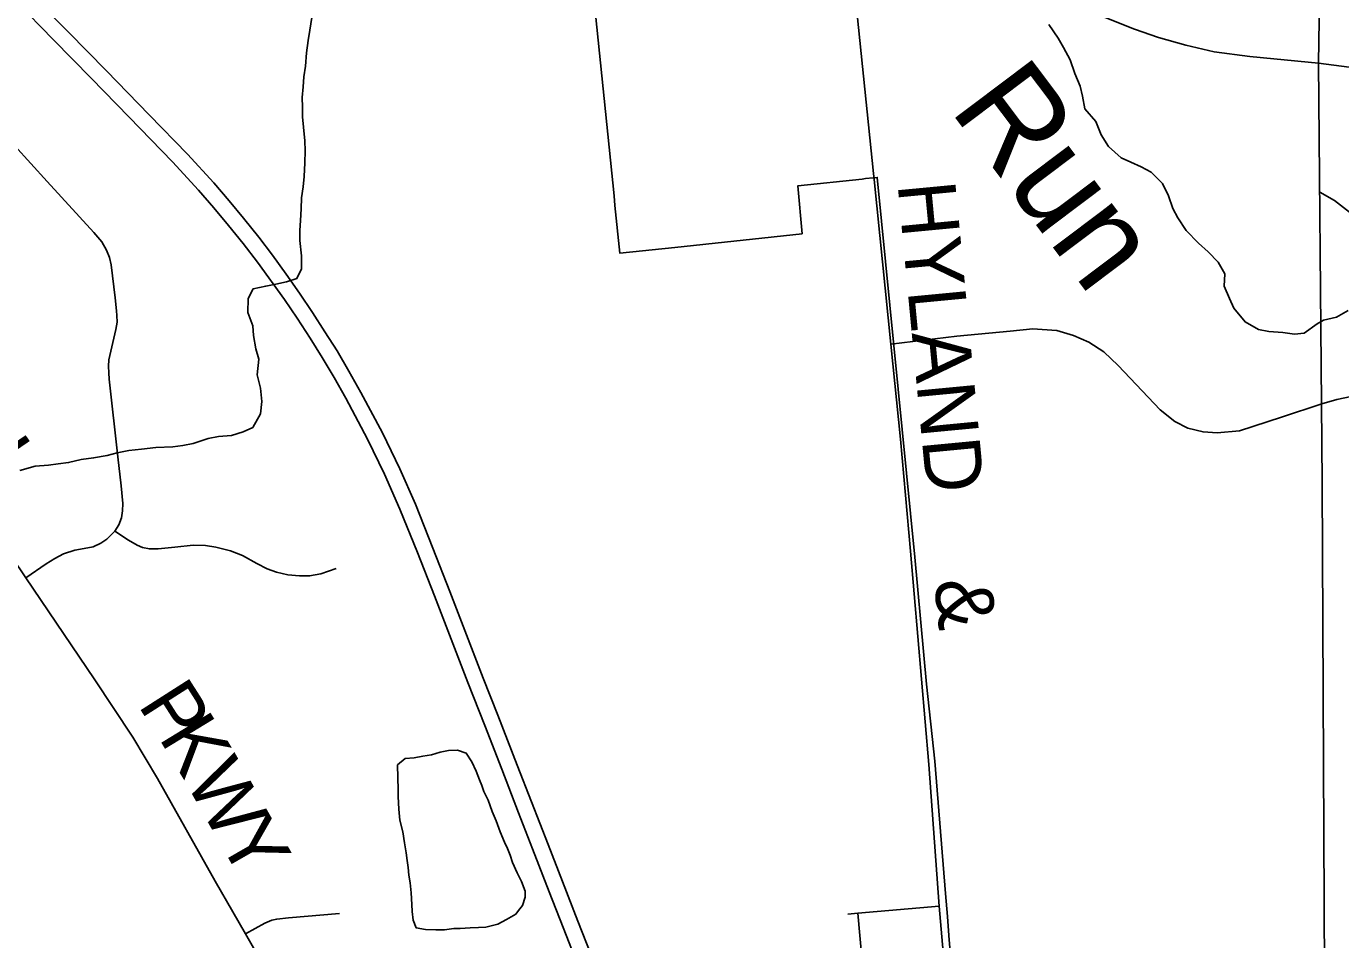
# Model space of a CAD drawing. Extents: x 114604 to 551442, y 316898 to 567001.
# Drawn here: x 151606 to 158450, y 443893 to 448649 of the extents above; entities that cross this region are included whole.
import ezdxf

# ---------------------------------------------------------------- set-up
doc = ezdxf.new("R2010")
doc.units = 0
for name, color, linetype in [('GE_P_Alignment_1000_Cardinal_Points', 7, 'Continuous'), ('GE_P_Alignment_1000_Stations', 7, 'Continuous'), ('GE_P_Alignment_100_Cardinal_Points', 7, 'Continuous'), ('GE_P_Alignment_100_Stations', 7, 'Continuous'), ('GE_P_Alignment_500_Bearings', 7, 'Continuous'), ('GE_P_Alignment_500_Distances', 7, 'Continuous'), ('MT_X_Edge_Line', 7, 'Continuous'), ('PM_P_Cells', 7, 'Continuous'), ('PM_P_CL_Double_Solid', 7, 'Continuous'), ('PM_P_Stop_Line', 7, 'Continuous'), ('RS_Raster1', 7, 'Continuous')]:
    doc.layers.add(name, color=color, linetype=linetype)

msp = doc.modelspace()

# ---------------------------------------------------------------- linework, layer by layer
at = {"layer": 'GE_P_Alignment_1000_Cardinal_Points'}
for points in [[(151545, 448028), (151715, 447840.8), (151958.2, 447574.7), (151998.7, 447527.3), (152024.5, 447484.1), (152039.9, 447444.5), (152048.7, 447406.8), (152068.3, 447234.5), (152076.4, 447168), (152078, 447143), (152078.7, 447109), (152071.9, 447071.2), (152036.6, 446912.2), (152034.1, 446878.7), (152035.2, 446845.6), (152037.8, 446811.2), (152083.7, 446407.2), (152100.9, 446255.7), (152108.1, 446165.1), (152107.5, 446125.4), (152101.1, 446090), (152087.7, 446053.5), (152067.7, 446019.8), (152025.8, 445979.3), (151994.8, 445958.6), (151954, 445938.5), (151906.9, 445929.7), (151858.4, 445921.1), (151800.7, 445901.7), (151755.2, 445878.3), (151709.3, 445850.8), (151603.4, 445777)], [(152067.7, 446019.8), (152139, 445973.2), (152182.9, 445947.5), (152211.3, 445935.4), (152247.3, 445928.1), (152293.6, 445927.5), (152379.4, 445937.5), (152474.8, 445946.7), (152539, 445946.2), (152592.9, 445937.2), (152669.6, 445917.9), (152732.1, 445893.8), (152807, 445851.8), (152861, 445824.8), (152908.4, 445807.2), (152968, 445792.5), (153029.4, 445788.2), (153081.4, 445787.7), (153139.9, 445797.5), (153219.8, 445825.1)], [(152747.1, 443923.9), (152847.8, 443979.9), (152884.4, 443995.6), (152910.4, 444000.5), (152970.8, 444007.7), (153237.2, 444029.3)], [(155884.4, 444025.6), (155935.9, 444030.7), (156358.4, 444067.9)], [(156007.1, 443249.6), (155967.6, 443682.5), (155935.9, 444030.7)]]:
    msp.add_lwpolyline(points, dxfattribs=at)
at = {"layer": 'GE_P_Alignment_1000_Stations'}
for points in [[(151626.6, 448821.5), (151824.6, 448619.7), (152023.8, 448417.2), (152246.3, 448187.8), (152445.2, 447983.7), (152581.9, 447833.5), (152661.7, 447741.1), (152737.4, 447649.3), (152816.2, 447551.5), (152887.6, 447457), (152960, 447358.8), (153029.3, 447259.5), (153096.7, 447159.2), (153161.2, 447058.3), (153224.5, 446958.7), (153286.4, 446853), (153348.6, 446742.1), (153460.2, 446533), (153550.9, 446344.2), (153632.1, 446160.5), (153723, 445932.5), (153810.8, 445706.6), (153898, 445480), (153985.8, 445254.4), (154061.3, 445061.9), (154162.6, 444802.2), (154236.6, 444611), (154323.8, 444388.5), (154397.9, 444196.6), (154478.7, 443989.7), (154545, 443818.3)], [(151551.1, 448779.4), (151747.6, 448579.3), (151944.5, 448378.5), (152142.4, 448175.3), (152367.3, 447942.6), (152502.6, 447795.1), (152583.4, 447703.4), (152659.8, 447611.9), (152734.9, 447518.1), (152809.3, 447421.3), (152950.3, 447226.5), (153016.3, 447129.6), (153083.7, 447024.9), (153146.9, 446925.3), (153208.9, 446819.6), (153270.5, 446712.1), (153382.6, 446499.6), (153471.5, 446316.9), (153551.6, 446135.2), (153643.2, 445909.3), (153730.7, 445683.8), (153818.2, 445457.8), (153905.1, 445232.9), (153993.6, 445007.7), (154081.4, 444781.1), (154169.6, 444553.8), (154242.3, 444366.3), (154329.2, 444143.1), (154401.2, 443956.3), (154475.6, 443765.7)]]:
    msp.add_lwpolyline(points, dxfattribs=at)
at = {"layer": 'GE_P_Alignment_100_Cardinal_Points'}
for points in [[(158340.8, 447785.8), (158416.9, 447741.6), (158480.6, 447693.6), (158581.8, 447612.3), (158645.4, 447575.5), (158705.2, 447557.3), (158798.5, 447539.3), (158891.6, 447547.4), (158984.6, 447574.2), (159062.5, 447630.7)], [(156107.2, 446994.6), (156450.5, 447036.1), (156728, 447061.5), (156847.2, 447074.1), (156896.1, 447070.6), (156972.4, 447065.3), (157058.6, 447038.5), (157139, 447003.9), (157215.7, 446953.6), (157290.5, 446883.7), (157509.2, 446652.6), (157585.9, 446590.6), (157654.6, 446555.9), (157733, 446536.9), (157807.3, 446531.5), (157922.6, 446542.2), (158141.1, 446614.1), (158350.7, 446683.1)], [(158350.7, 446683.1), (158429.1, 446705.7), (158504.5, 446722)]]:
    msp.add_lwpolyline(points, dxfattribs=at)
at = {"layer": 'GE_P_Alignment_100_Stations'}
msp.add_lwpolyline([(156615.5, 441406.8), (156410, 443914.1), (156401.9, 444013.8), (156392.2, 444133.4), (156336.2, 444821.9), (156293.7, 445223.6), (156233.2, 445885.7), (156036.8, 447862.6), (156015.4, 447860.1), (155975.9, 447855.9), (155958, 447854), (155622.8, 447818), (155645.8, 447569.1), (154982.6, 447498), (154696.6, 447467.3), (154671.3, 447715.9), (154666.2, 447765.6), (154448.9, 449896.8)], dxfattribs=at)
at = {"layer": 'GE_P_Alignment_500_Bearings'}
for points in [[(152681.5, 444038.2), (152589.8, 444198.1), (152289.9, 444732.1), (152160.3, 444946.9), (151959.9, 445251.9), (151603.4, 445777), (151385.5, 446100.1), (151149.6, 446450.3), (150789.5, 446979.2), (150737.3, 447049.6), (150662.4, 447127.6), (150590.4, 447215.6), (149883, 447972.1), (149634.7, 448238.4), (147817.3, 450210.7), (146642.8, 451480.4), (145685.7, 452514.3)], [(156020.2, 447851.9), (156017, 447883.5), (155882, 449201.4)], [(155882, 449201.4), (156350.2, 449028.9), (156806.4, 448865.7), (157040.9, 448768.9), (157223.2, 448694.6), (157376.2, 448634.6), (157501.4, 448590.4), (157643.9, 448551.2), (157790.5, 448516.9), (157975.9, 448491.9), (158280, 448463), (158334.8, 448456.6)], [(158334.8, 448456.6), (158826.2, 448393), (159299.2, 448336.5), (159586, 448302.3), (160603.5, 448171), (160891.2, 448135.6), (161500.4, 448042.2)], [(156426.2, 443290.8), (156358.4, 444067.9), (156305.2, 444805.4), (156209.1, 445916.9), (156157.8, 446500.2), (156107.2, 446994.6), (156020.2, 447851.9)], [(153704.1, 442241.9), (153701.4, 442246.3), (153280.2, 442993.5), (152747.1, 443923.9), (152681.5, 444038.2)]]:
    msp.add_lwpolyline(points, dxfattribs=at)
at = {"layer": 'GE_P_Alignment_500_Distances'}
for points in [[(158404.1, 452870.8), (158333.6, 448459.5), (158349.6, 446685.9), (158353.3, 446271.9), (158383.8, 439701), (158384, 439649.9), (157544.7, 439673.3), (156714.8, 439694.2), (156141.6, 439709.5), (156052.6, 439711.8), (155550.4, 439725.3), (152473.5, 439858.4), (151137.9, 439881.9), (148176.9, 439982.7), (147260.1, 440013.6), (140707.4, 440166.3)], [(147386.3, 428151.2), (148147.7, 439229.9), (148176.9, 439982.7), (151137.9, 439881.9), (152473.5, 439858.4), (155550.4, 439725.3), (156052.6, 439711.8), (156141.6, 439709.5), (156714.8, 439694.2), (157544.7, 439673.3), (158384, 439649.9), (158383.8, 439701), (158353.3, 446271.9), (158349.6, 446685.9), (158333.6, 448459.5), (158404.1, 452870.8)]]:
    msp.add_lwpolyline(points, dxfattribs=at)
at = {"layer": 'MT_X_Edge_Line'}
for points in [[(154169.1, 444044.7), (154190.2, 444071), (154203.8, 444115.3), (154203.6, 444145.4), (154185.1, 444195.4), (154162.7, 444241.3), (154138.2, 444295.3), (154125.9, 444333.3), (154111.6, 444367.3), (154095.3, 444401.2), (154072.8, 444455.2), (154052.3, 444511.2), (154031.8, 444561.2), (154011.3, 444619.2), (153988.9, 444665.1), (153978.6, 444695.1), (153966.4, 444725.1), (153947.9, 444771.1), (153925.5, 444819.1), (153897.1, 444865), (153850.9, 444880.6), (153804.9, 444878.2), (153761, 444869.8), (153715.1, 444855.4), (153671.1, 444849), (153625.1, 444840.6), (153579.1, 444836.2), (153539.4, 444803.7)], [(153539.4, 444803.7), (153540, 444735.5), (153542.5, 444675.4), (153542.8, 444639.3), (153545.4, 444573.1), (153551.9, 444515), (153566.5, 444454.9), (153575, 444396.8), (153583.4, 444344.7), (153589.8, 444304.7), (153594.1, 444268.6), (153598.5, 444228.5), (153604.8, 444188.4), (153609.3, 444136.3), (153613.8, 444076.2), (153616.1, 444040.1), (153620.5, 443994), (153636.9, 443954), (153685, 443946.4), (153739, 443944.8), (153783.1, 443945.2), (153833, 443951.6), (153865.1, 443951.9), (153917.1, 443954.4), (153961.1, 443956.7), (153999.1, 443959.1), (154061, 443973.6), (154106.8, 443998.1), (154154.6, 444026.6), (154169.1, 444044.7)]]:
    msp.add_lwpolyline(points, dxfattribs=at)
at = {"layer": 'PM_P_Cells'}
for points in [[(153092.4, 448695.1), (153082.7, 448628.9), (153073, 448574.7), (153065.3, 448510.5), (153059.7, 448442.3), (153051.9, 448386.1), (153048.2, 448334), (153042.5, 448277.8), (153044.8, 448227.7), (153045, 448177.6), (153049.3, 448123.5), (153055.7, 448053.3), (153058, 448001.2), (153056.3, 447939), (153052.7, 447866.8), (153047, 447812.7), (153039.3, 447756.5), (153037.6, 447698.4), (153033.9, 447638.2), (153030.2, 447586.1), (153030.4, 447533.9), (153038.9, 447453.8), (153039.2, 447385.6), (153015.5, 447335.3), (152961.5, 447319), (152905.4, 447306.8), (152853.4, 447296.5), (152787.3, 447282.1), (152761.6, 447231.9), (152759.9, 447159.7), (152786.4, 447089.6), (152788.6, 447039.5), (152801, 446969.4), (152817.3, 446915.4), (152807.8, 446835.1), (152826.2, 446765), (152832.5, 446694.9), (152824.9, 446630.7), (152785.2, 446560.3), (152735.2, 446538), (152675.2, 446517.7), (152607.1, 446513.3), (152553.1, 446503), (152475.1, 446476.6), (152421, 446466.3), (152369, 446460), (152280.8, 446455.6), (152206.7, 446447.2), (152140.7, 446440.9), (152078.6, 446428.5), (152026.6, 446414.3), (151956.5, 446401.9), (151892.5, 446393.6), (151826.4, 446377.2), (151772.3, 446370.9), (151722.3, 446364.7), (151652.2, 446358.3), (151572.2, 446335.8)], [(158360.8, 447118.5), (158326.6, 447099.5), (158258.7, 447051), (158208.6, 447046.7), (158148.5, 447054.4), (158076.3, 447060.1), (158022.1, 447069.8), (157951.8, 447109.6), (157893.3, 447181.4), (157871, 447231.4), (157842.6, 447295.4), (157846.3, 447359.6), (157811.9, 447421.6), (157759.5, 447475.5), (157709.1, 447519.3), (157644.7, 447585.1), (157602.2, 447651.1), (157575.9, 447701.1), (157553.5, 447767.1), (157521.1, 447831.1), (157462.7, 447888.9), (157410.5, 447916.7), (157356.2, 447942.5), (157306, 447964.3), (157241.6, 448024.1), (157203.2, 448084.1), (157174.7, 448154.1), (157118.3, 448220), (157105.9, 448286.1), (157093.6, 448338.1), (157065.2, 448404.2), (157040.8, 448474.2), (157006.4, 448538.2), (156978.1, 448588.2), (156929.6, 448658.1)], [(158360.8, 447118.5), (158427.4, 447134.8), (158488.1, 447169.7)]]:
    msp.add_lwpolyline(points, dxfattribs=at)
at = {"layer": 'RS_Raster1'}
for points in [[(158404.1, 452870.8), (158333.6, 448459.5), (158349.6, 446685.9), (158353.3, 446271.9), (158383.8, 439701), (158384, 439649.9), (157544.7, 439673.3), (156714.8, 439694.2), (156141.6, 439709.5), (156052.6, 439711.8), (155550.4, 439725.3), (152473.5, 439858.4), (151137.9, 439881.9), (148176.9, 439982.7), (147260.1, 440013.6), (140707.4, 440166.3)], [(147386.3, 428151.2), (148147.7, 439229.9), (148176.9, 439982.7), (151137.9, 439881.9), (152473.5, 439858.4), (155550.4, 439725.3), (156052.6, 439711.8), (156141.6, 439709.5), (156714.8, 439694.2), (157544.7, 439673.3), (158384, 439649.9), (158383.8, 439701), (158353.3, 446271.9), (158349.6, 446685.9), (158333.6, 448459.5), (158404.1, 452870.8)]]:
    msp.add_lwpolyline(points, dxfattribs=at)

# ---------------------------------------------------------------- texts
at = {"layer": 'PM_P_CL_Double_Solid'}
for s, height, rotation, p in [('HYLAND', 300.01, 275.43119, (156142.3, 447828.6)), ('L', 300, 304.3592, (151336.8, 446378.1)), ('&', 300, 275.68663, (156333.1, 445762.7)), ('P', 300, 302.54685, (152183.9, 445116.2)), ('K', 300, 301.38328, (152291.9, 444947)), ('W', 300, 299.38064, (152428, 444724)), ('Y', 300, 299.85062, (152599.8, 444418.8))]:
    msp.add_text(s, height=height, rotation=rotation, dxfattribs=at).set_placement(p)
at = {"layer": 'PM_P_Stop_Line'}
msp.add_text('Run', height=500.02, rotation=306.97835, dxfattribs=at).set_placement((156409.3, 448216.7))

doc.saveas('drawing.dxf')
